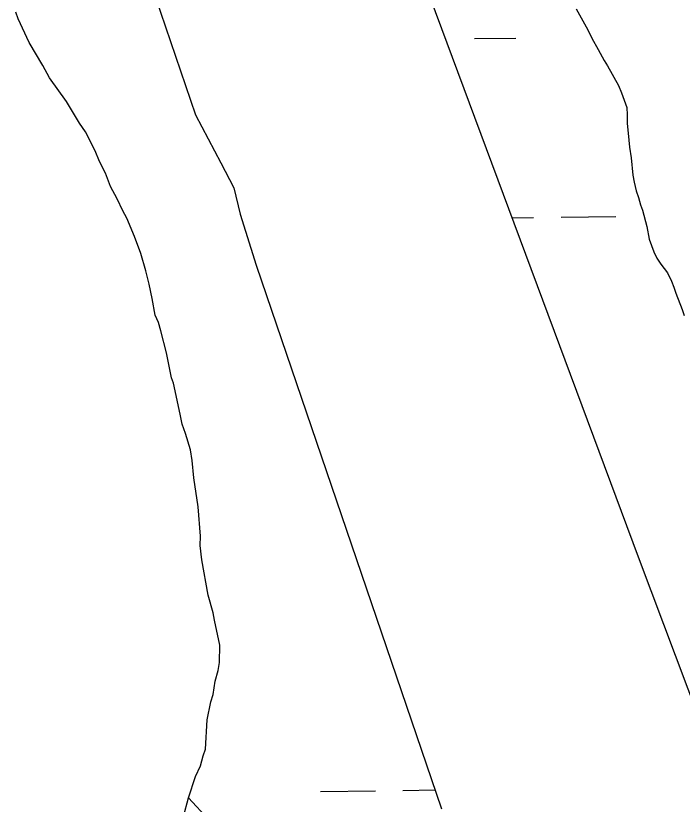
# Model space of a CAD drawing. Extents: x 3694830 to 3732949, y 415201 to 440970.
# Drawn here: x 3700084.3 to 3700472.5, y 422109.8 to 422569 of the extents above; entities that cross this region are included whole.
import ezdxf

# ---------------------------------------------------------------- set-up
doc = ezdxf.new("R2010")
doc.units = 0
doc.layers.add('V-TOPO-SHOR', color=7, linetype='Continuous')
doc.layers.add('V-WETL-SWMP', color=7, linetype='Continuous')

msp = doc.modelspace()

# ---------------------------------------------------------------- linework, layer by layer
at = {"layer": 'V-TOPO-SHOR'}
for p, q in [((3700447.15, 422253.8), (3700266.22, 422739.21)), ((3700113.26, 422732.43), (3700189.07, 422511.23)), ((3700085.76, 422567.14), (3700084.26, 422571.07)), ((3700410.77, 422572.97), (3700417.58, 422560.77)), ((3700092.15, 422553.39), (3700085.76, 422567.14)), ((3700417.58, 422560.77), (3700419.84, 422556.05)), ((3700419.84, 422556.05), (3700423.63, 422549.36)), ((3700100.12, 422539.99), (3700092.15, 422553.39)), ((3700423.63, 422549.36), (3700427.03, 422543.06)), ((3700427.03, 422543.06), (3700428.93, 422539.91)), ((3700103.9, 422532.91), (3700100.12, 422539.99)), ((3700428.93, 422539.91), (3700435.37, 422528.49)), ((3700113.8, 422519.1), (3700103.9, 422532.91)), ((3700435.37, 422528.49), (3700437.24, 422524.17)), ((3700437.24, 422524.17), (3700440.22, 422515.54)), ((3700116.08, 422515.16), (3700113.8, 422519.1)), ((3700121.39, 422506.49), (3700116.08, 422515.16)), ((3700440.22, 422515.54), (3700440.53, 422511.25)), ((3700189.07, 422511.23), (3700203.8, 422483.29)), ((3700440.53, 422511.25), (3700440.45, 422506.18)), ((3700124.81, 422501.36), (3700121.39, 422506.49)), ((3700440.45, 422506.18), (3700441.14, 422500.71)), ((3700130.47, 422490.35), (3700124.81, 422501.36)), ((3700441.14, 422500.71), (3700441.78, 422492.51)), ((3700441.78, 422492.51), (3700442.84, 422486.26)), ((3700133.1, 422484.07), (3700130.47, 422490.35)), ((3700136.49, 422477.38), (3700133.1, 422484.07)), ((3700203.8, 422483.29), (3700211.36, 422468.74)), ((3700442.84, 422486.26), (3700443.84, 422476.1)), ((3700139.48, 422469.53), (3700136.49, 422477.38)), ((3700443.84, 422476.1), (3700444.55, 422472.19)), ((3700143.26, 422462.45), (3700139.48, 422469.53)), ((3700211.36, 422468.74), (3700215, 422453.47)), ((3700444.55, 422472.19), (3700445.64, 422467.1)), ((3700445.64, 422467.1), (3700447.13, 422463.18)), ((3700146.65, 422455.37), (3700143.26, 422462.45)), ((3700447.13, 422463.18), (3700448.23, 422458.87)), ((3700148.92, 422451.05), (3700146.65, 422455.37)), ((3700448.23, 422458.87), (3700449.35, 422455.73)), ((3700449.35, 422455.73), (3700451.92, 422446.33)), ((3700153.42, 422440.44), (3700148.92, 422451.05)), ((3700215, 422453.47), (3700224.24, 422423.68)), ((3700451.92, 422446.33), (3700453.35, 422438.9)), ((3700157.15, 422430.63), (3700153.42, 422440.44)), ((3700453.35, 422438.9), (3700455.95, 422431.44)), ((3700160.1, 422420.44), (3700157.15, 422430.63)), ((3700455.95, 422431.44), (3700457.84, 422427.9)), ((3700457.84, 422427.9), (3700460.12, 422424.35)), ((3700224.24, 422423.68), (3700332.37, 422107.18)), ((3700460.12, 422424.35), (3700463.94, 422419.22)), ((3700161.92, 422412.61), (3700160.1, 422420.44)), ((3700463.94, 422419.22), (3700466.2, 422414.5)), ((3700466.2, 422414.5), (3700467.7, 422410.97)), ((3700163.73, 422404.39), (3700161.92, 422412.61)), ((3700467.7, 422410.97), (3700468.81, 422407.44)), ((3700165.51, 422394.62), (3700163.73, 422404.39)), ((3700468.81, 422407.44), (3700472.55, 422398.02)), ((3700472.55, 422398.02), (3700473.66, 422394.49)), ((3700167.39, 422390.29), (3700165.51, 422394.62)), ((3700168.87, 422385.59), (3700167.39, 422390.29)), ((3700172.16, 422372.67), (3700168.87, 422385.59)), ((3700173.23, 422366.8), (3700172.16, 422372.67)), ((3700175.04, 422358.19), (3700173.23, 422366.8)), ((3700176.15, 422355.05), (3700175.04, 422358.19)), ((3700180.14, 422337.05), (3700176.15, 422355.05)), ((3700181.21, 422331.18), (3700180.14, 422337.05)), ((3700183.06, 422325.69), (3700181.21, 422331.18)), ((3700186.03, 422316.28), (3700183.06, 422325.69)), ((3700187.09, 422310.03), (3700186.03, 422316.28)), ((3700188.09, 422299.87), (3700187.09, 422310.03)), ((3700190.53, 422283.06), (3700188.09, 422299.87)), ((3700191.8, 422265.88), (3700190.53, 422283.06)), ((3700191.71, 422260.43), (3700191.8, 422265.88)), ((3700192.74, 422252.22), (3700191.71, 422260.43)), ((3700521.02, 422056.42), (3700447.15, 422253.8)), ((3700196.29, 422231.49), (3700192.74, 422252.22)), ((3700199.24, 422221.31), (3700196.29, 422231.49)), ((3700199.95, 422217), (3700199.24, 422221.31)), ((3700203.21, 422202.52), (3700199.95, 422217)), ((3700203.04, 422192.39), (3700203.21, 422202.52)), ((3700202.18, 422187.72), (3700203.04, 422192.39)), ((3700200.52, 422181.51), (3700202.18, 422187.72)), ((3700199.22, 422173.73), (3700200.52, 422181.51)), ((3700197.97, 422169.47), (3700199.22, 422173.73)), ((3700195.85, 422158.97), (3700197.97, 422169.47)), ((3700194.78, 422141.83), (3700195.85, 422158.97)), ((3700191.89, 422132.13), (3700193.54, 422137.96)), ((3700193.54, 422137.96), (3700194.78, 422141.83)), ((3700189.05, 422125.94), (3700191.89, 422132.13)), ((3700184.94, 422113.54), (3700189.05, 422125.94)), ((3700182.03, 422102.67), (3700184.94, 422113.54))]:
    msp.add_line(p, q, dxfattribs=at)
msp.add_lwpolyline([(3700427.08, 421672.9), (3700406.82, 421691.42), (3700397.81, 421721.45), (3700388.8, 421757.49), (3700367.78, 421820.56), (3700343.75, 421853.6), (3700307.71, 421910.66), (3700283.68, 421955.71), (3700268.67, 421979.73), (3700262.66, 421988.74), (3700253.65, 422024.78), (3700238.63, 422054.82), (3700208.6, 422075.84), (3700208.6, 422087.85), (3700184.94, 422113.54)], dxfattribs=at)
at = {"layer": 'V-WETL-SWMP'}
for p, q in [((3700447.15, 422253.8), (3700266.22, 422739.21)), ((3700113.26, 422732.43), (3700189.07, 422511.23)), ((3700085.76, 422567.14), (3700084.26, 422571.07)), ((3700410.77, 422572.97), (3700417.58, 422560.77)), ((3700092.15, 422553.39), (3700085.76, 422567.14)), ((3700417.58, 422560.77), (3700419.84, 422556.05)), ((3700351.52, 422555.74), (3700375.52, 422556.02)), ((3700419.84, 422556.05), (3700423.63, 422549.36)), ((3700100.12, 422539.99), (3700092.15, 422553.39)), ((3700423.63, 422549.36), (3700427.03, 422543.06)), ((3700427.03, 422543.06), (3700428.93, 422539.91)), ((3700103.9, 422532.91), (3700100.12, 422539.99)), ((3700428.93, 422539.91), (3700435.37, 422528.49)), ((3700113.8, 422519.1), (3700103.9, 422532.91)), ((3700435.37, 422528.49), (3700437.24, 422524.17)), ((3700437.24, 422524.17), (3700440.22, 422515.54)), ((3700116.08, 422515.16), (3700113.8, 422519.1)), ((3700121.39, 422506.49), (3700116.08, 422515.16)), ((3700440.22, 422515.54), (3700440.53, 422511.25)), ((3700189.07, 422511.23), (3700203.8, 422483.29)), ((3700440.53, 422511.25), (3700440.45, 422506.18)), ((3700124.81, 422501.36), (3700121.39, 422506.49)), ((3700440.45, 422506.18), (3700441.14, 422500.71)), ((3700130.47, 422490.35), (3700124.81, 422501.36)), ((3700441.14, 422500.71), (3700441.78, 422492.51)), ((3700441.78, 422492.51), (3700442.84, 422486.26)), ((3700133.1, 422484.07), (3700130.47, 422490.35)), ((3700136.49, 422477.38), (3700133.1, 422484.07)), ((3700203.8, 422483.29), (3700211.36, 422468.74)), ((3700442.84, 422486.26), (3700443.84, 422476.1)), ((3700139.48, 422469.53), (3700136.49, 422477.38)), ((3700443.84, 422476.1), (3700444.55, 422472.19)), ((3700143.26, 422462.45), (3700139.48, 422469.53)), ((3700211.36, 422468.74), (3700215, 422453.47)), ((3700444.55, 422472.19), (3700445.64, 422467.1)), ((3700445.64, 422467.1), (3700447.13, 422463.18)), ((3700146.65, 422455.37), (3700143.26, 422462.45)), ((3700447.13, 422463.18), (3700448.23, 422458.87)), ((3700148.92, 422451.05), (3700146.65, 422455.37)), ((3700448.23, 422458.87), (3700449.35, 422455.73)), ((3700449.35, 422455.73), (3700451.92, 422446.33)), ((3700153.42, 422440.44), (3700148.92, 422451.05)), ((3700215, 422453.47), (3700224.24, 422423.68)), ((3700373.52, 422451.35), (3700385.93, 422451.5)), ((3700401.92, 422451.69), (3700433.92, 422452.07)), ((3700451.92, 422446.33), (3700453.35, 422438.9)), ((3700157.15, 422430.63), (3700153.42, 422440.44)), ((3700453.35, 422438.9), (3700455.95, 422431.44)), ((3700160.1, 422420.44), (3700157.15, 422430.63)), ((3700455.95, 422431.44), (3700457.84, 422427.9)), ((3700457.84, 422427.9), (3700460.12, 422424.35)), ((3700224.24, 422423.68), (3700332.37, 422107.18)), ((3700460.12, 422424.35), (3700463.94, 422419.22)), ((3700161.92, 422412.61), (3700160.1, 422420.44)), ((3700463.94, 422419.22), (3700466.2, 422414.5)), ((3700466.2, 422414.5), (3700467.7, 422410.97)), ((3700163.73, 422404.39), (3700161.92, 422412.61)), ((3700467.7, 422410.97), (3700468.81, 422407.44)), ((3700165.51, 422394.62), (3700163.73, 422404.39)), ((3700468.81, 422407.44), (3700472.55, 422398.02)), ((3700167.39, 422390.29), (3700165.51, 422394.62)), ((3700168.87, 422385.59), (3700167.39, 422390.29)), ((3700172.16, 422372.67), (3700168.87, 422385.59)), ((3700173.23, 422366.8), (3700172.16, 422372.67)), ((3700175.04, 422358.19), (3700173.23, 422366.8)), ((3700176.15, 422355.05), (3700175.04, 422358.19)), ((3700180.14, 422337.05), (3700176.15, 422355.05)), ((3700181.21, 422331.18), (3700180.14, 422337.05)), ((3700183.06, 422325.69), (3700181.21, 422331.18)), ((3700186.03, 422316.28), (3700183.06, 422325.69)), ((3700187.09, 422310.03), (3700186.03, 422316.28)), ((3700188.09, 422299.87), (3700187.09, 422310.03)), ((3700190.53, 422283.06), (3700188.09, 422299.87)), ((3700191.8, 422265.88), (3700190.53, 422283.06)), ((3700191.71, 422260.43), (3700191.8, 422265.88)), ((3700192.74, 422252.22), (3700191.71, 422260.43)), ((3700521.02, 422056.42), (3700447.15, 422253.8)), ((3700196.29, 422231.49), (3700192.74, 422252.22)), ((3700199.24, 422221.31), (3700196.29, 422231.49)), ((3700199.95, 422217), (3700199.24, 422221.31)), ((3700203.21, 422202.52), (3700199.95, 422217)), ((3700203.04, 422192.39), (3700203.21, 422202.52)), ((3700202.18, 422187.72), (3700203.04, 422192.39)), ((3700200.52, 422181.51), (3700202.18, 422187.72)), ((3700199.22, 422173.73), (3700200.52, 422181.51)), ((3700197.97, 422169.47), (3700199.22, 422173.73)), ((3700195.85, 422158.97), (3700197.97, 422169.47)), ((3700194.78, 422141.83), (3700195.85, 422158.97)), ((3700191.89, 422132.13), (3700193.54, 422137.96)), ((3700193.54, 422137.96), (3700194.78, 422141.83)), ((3700189.05, 422125.94), (3700191.89, 422132.13)), ((3700184.94, 422113.54), (3700189.05, 422125.94)), ((3700261.85, 422117.32), (3700293.85, 422117.7)), ((3700309.85, 422117.89), (3700328.63, 422118.12)), ((3700182.03, 422102.67), (3700184.94, 422113.54))]:
    msp.add_line(p, q, dxfattribs=at)

doc.saveas('drawing.dxf')
